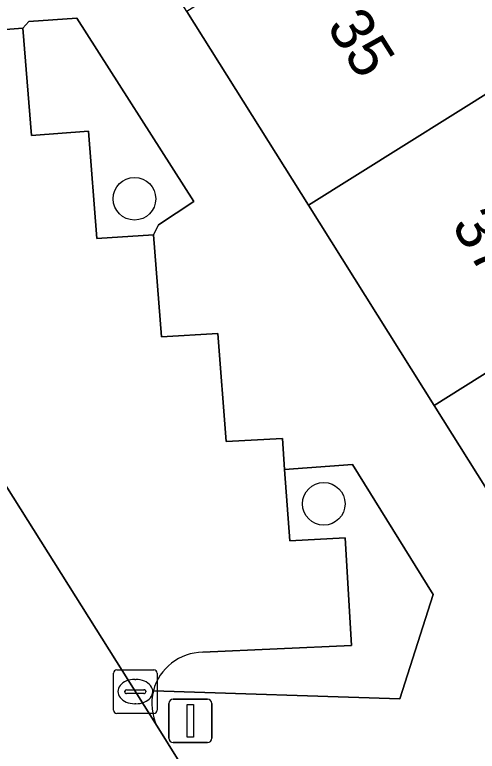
# Model space of a CAD drawing. Extents: x 161798 to 162385, y 382315 to 382833.
# Drawn here: x 162088.01 to 162098.63, y 382509.43 to 382526.34 of the extents above; entities that cross this region are included whole.
import ezdxf

# ---------------------------------------------------------------- set-up
doc = ezdxf.new("R2010")
doc.units = 0
for name, color, linetype in [('IMGEO_Boom', 7, 'Continuous'), ('IMGEO_Groenvoorziening', 7, 'Continuous'), ('IMGEO_Kolk', 7, 'Continuous'), ('IMGEO_Lichtmast', 7, 'Continuous'), ('IMGEO_Pand', 7, 'Continuous'), ('IMGEO_Pand_nummerreeks', 7, 'Continuous'), ('IMGEO_Parkeervlak_open', 7, 'Continuous'), ('IMGEO_Rijbaan_lokaal_open', 7, 'Continuous'), ('IMGEO_Voetpad_open', 7, 'Continuous')]:
    doc.layers.add(name, color=color, linetype=linetype)

msp = doc.modelspace()

# ---------------------------------------------------------------- linework, layer by layer
at = {"layer": 'IMGEO_Boom'}
for centre in [(162090.76, 382522.118), (162095.107, 382515.111)]:
    msp.add_circle(centre, 0.489, dxfattribs=at)
at = {"layer": 'IMGEO_Groenvoorziening'}
msp.add_lwpolyline([(162088.201, 382526.034), (162088.399, 382523.568), (162089.704, 382523.667), (162089.899, 382521.207), (162091.201, 382521.285), (162091.309, 382521.521), (162092.127, 382522.058), (162089.439, 382526.266), (162088.335, 382526.185)], close=True, dxfattribs=at)
for points in [[(162091.195, 382510.819), (162096.851, 382510.636), (162097.621, 382513.027), (162095.768, 382516.016), (162094.209, 382515.9)], [(162094.209, 382515.9), (162094.328, 382514.258), (162095.595, 382514.329), (162095.743, 382511.859), (162092.328, 382511.701)]]:
    msp.add_lwpolyline(points, dxfattribs=at)
msp.add_arc((162092.333, 382510.526), 1.175, 90.2538, 165.5452, dxfattribs=at)
at = {"layer": 'IMGEO_Kolk'}
for p, q in [((162090.355, 382511.299), (162091.207, 382511.299)), ((162090.28, 382510.373), (162090.28, 382511.225)), ((162091.281, 382511.225), (162091.281, 382510.373)), ((162090.768, 382511.079), (162090.793, 382511.079)), ((162090.539, 382510.793), (162090.539, 382510.805)), ((162090.977, 382510.756), (162090.579, 382510.756)), ((162090.582, 382510.842), (162090.98, 382510.842)), ((162091.023, 382510.805), (162091.023, 382510.793)), ((162090.791, 382510.519), (162090.766, 382510.519)), ((162091.207, 382510.299), (162090.355, 382510.299))]:
    msp.add_line(p, q, dxfattribs=at)
for points in [[(162090.355, 382511.299), (162091.207, 382511.299)], [(162090.28, 382510.373), (162090.28, 382511.225)], [(162091.281, 382511.225), (162091.281, 382510.373)], [(162091.207, 382510.299), (162090.355, 382510.299)]]:
    msp.add_lwpolyline(points, dxfattribs=at)
for centre, radius, start, end in [((162090.357, 382511.223), 0.0765, 91.552, 178.448), ((162090.357, 382511.223), 0.0765, 91.552, 178.448), ((162091.205, 382511.223), 0.0765, 1.552, 88.448), ((162091.205, 382511.223), 0.0765, 1.552, 88.448), ((162090.579, 382510.802), 0.0403, 85.8775, 175.7526), ((162090.576, 382510.792), 0.0366, 178.938, 274.7102), ((162090.98, 382510.799), 0.043, 264.8664, 352.4533), ((162090.984, 382510.804), 0.0386, 1.7309, 96.639), ((162090.357, 382510.375), 0.0765, 181.552, 268.448), ((162090.357, 382510.375), 0.0765, 181.552, 268.448), ((162091.205, 382510.375), 0.0765, 271.552, 358.448), ((162091.205, 382510.375), 0.0765, 271.552, 358.448)]:
    msp.add_arc(centre, radius, start, end, dxfattribs=at)
for centre, major_axis, ratio, start_param, end_param in [((162090.767, 382510.799), (-0.387, 0.002), 0.722429, 4.712389, 7.853982), ((162090.792, 382510.799), (-0.39, 0.002), 0.717154, 1.570796, 4.712389)]:
    msp.add_ellipse(centre, major_axis=major_axis, ratio=ratio, start_param=start_param, end_param=end_param, dxfattribs=at)
at = {"layer": 'IMGEO_Lichtmast'}
for p, q in [((162091.649, 382510.627), (162092.439, 382510.627)), ((162092.439, 382510.627), (162091.649, 382510.627)), ((162091.549, 382509.727), (162091.549, 382510.527)), ((162091.549, 382510.527), (162091.549, 382509.727)), ((162092.539, 382510.527), (162092.539, 382509.727)), ((162092.539, 382509.727), (162092.539, 382510.527)), ((162092.439, 382509.627), (162091.649, 382509.627)), ((162091.649, 382509.627), (162092.439, 382509.627))]:
    msp.add_line(p, q, dxfattribs=at)
msp.add_lwpolyline([(162091.969, 382510.502), (162092.119, 382510.502), (162092.119, 382509.752), (162091.969, 382509.752), (162091.969, 382510.502)], dxfattribs=at)
for centre, start, end in [((162091.649, 382510.527), 90, 180), ((162091.649, 382510.527), 90, 180), ((162092.439, 382510.527), 0, 90), ((162092.439, 382510.527), 360, 90), ((162091.649, 382509.727), 180, 270), ((162091.649, 382509.727), 180, 270), ((162092.439, 382509.727), 270, 0), ((162092.439, 382509.727), 270, 0)]:
    msp.add_arc(centre, 0.1, start, end, dxfattribs=at)
at = {"layer": 'IMGEO_Pand'}
for points in [[(162099.576, 382531.194), (162091.965, 382526.421), (162094.758, 382521.967), (162105.766, 382528.87), (162104.559, 382530.785), (162101.171, 382528.649)], [(162094.758, 382521.967), (162097.64, 382517.372), (162105.249, 382522.144), (162103.713, 382524.594), (162107.111, 382526.737), (162105.766, 382528.87)], [(162105.249, 382522.144), (162097.64, 382517.372), (162100.624, 382512.613), (162104.871, 382515.254), (162111.664, 382519.483), (162110.198, 382521.684), (162106.891, 382519.523)]]:
    msp.add_lwpolyline(points, close=True, dxfattribs=at)
at = {"layer": 'IMGEO_Parkeervlak_open'}
for points in [[(162081.227, 382525.987), (162091.281, 382510.003)], [(162091.201, 382521.285), (162089.899, 382521.207), (162089.704, 382523.667), (162088.399, 382523.568), (162088.201, 382526.034), (162081.859, 382525.548)], [(162092.328, 382511.701), (162095.743, 382511.859), (162095.595, 382514.329), (162094.328, 382514.258), (162094.209, 382515.9), (162094.157, 382516.613), (162092.863, 382516.541), (162092.677, 382519.019), (162091.379, 382518.945), (162091.201, 382521.285)]]:
    msp.add_lwpolyline(points, dxfattribs=at)
for centre, radius, start, end in [((162092.333, 382510.526), 1.175, 90.2538, 165.5452), ((162092.341, 382510.527), 1.183, 165.7194, 206.3132)]:
    msp.add_arc(centre, radius, start, end, dxfattribs=at)
at = {"layer": 'IMGEO_Rijbaan_lokaal_open'}
msp.add_lwpolyline([(162091.281, 382510.003), (162081.227, 382525.987), (162081.138, 382526.129), (162078.203, 382524.285), (162079.956, 382521.492), (162082.029, 382518.203), (162086.166, 382511.612), (162087.822, 382508.974), (162088.102, 382508.526), (162098.69, 382491.566), (162101.655, 382493.415), (162101.556, 382493.568), (162100.679, 382494.931), (162092.465, 382508.096)], close=True, dxfattribs=at)
at = {"layer": 'IMGEO_Voetpad_open'}
for points in [[(162100.624, 382512.613), (162097.64, 382517.372), (162094.758, 382521.967), (162091.965, 382526.421), (162089.081, 382531.02), (162086.288, 382535.473), (162083.278, 382540.272), (162080.568, 382544.594), (162078.994, 382547.104), (162078.097, 382546.514), (162078.51, 382545.898), (162074.54, 382543.391), (162072.092, 382547.296), (162070.298, 382550.02), (162067.877, 382553.694), (162067.7, 382553.581), (162067.224, 382554.323), (162060.346, 382565.051), (162057.798, 382563.184), (162058.339, 382562.28), (162058.445, 382562.115), (162058.477, 382562.063), (162058.51, 382562.012)], [(162081.859, 382525.548), (162088.201, 382526.034), (162088.335, 382526.185), (162089.439, 382526.266), (162092.127, 382522.058), (162091.309, 382521.521), (162091.201, 382521.285), (162091.379, 382518.945), (162092.677, 382519.019), (162092.863, 382516.541), (162094.157, 382516.613), (162094.209, 382515.9), (162095.768, 382516.016), (162097.621, 382513.027), (162096.851, 382510.636), (162091.195, 382510.819)], [(162091.281, 382510.003), (162092.465, 382508.096)]]:
    msp.add_lwpolyline(points, dxfattribs=at)
msp.add_arc((162092.341, 382510.527), 1.183, 165.7194, 206.3132, dxfattribs=at)

# ---------------------------------------------------------------- texts
at = {"layer": 'IMGEO_Pand_nummerreeks'}
for s, p in [('35', (162095.157, 382526.073)), ('37', (162098.022, 382521.505))]:
    msp.add_text(s, height=1, rotation=302.0927, dxfattribs=at).set_placement(p)

doc.saveas('drawing.dxf')
